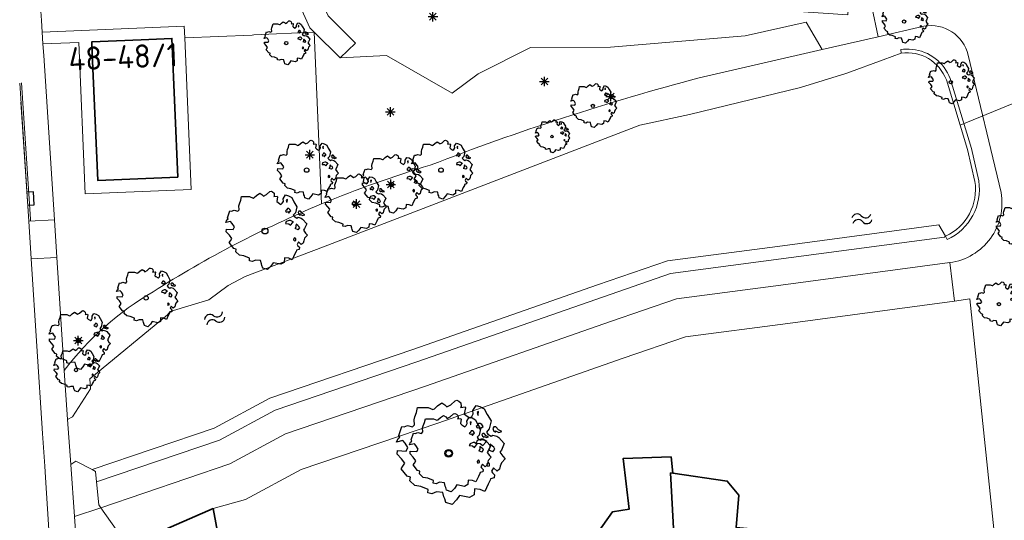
# Model space of a CAD drawing. Header units: metres. Extents: x 152391 to 157968, y 462336 to 467280.
# Tile 494 of 656: x 156334 to 156410, y 462766 to 462805. Entities that reach past the tile are written whole.
import ezdxf
from ezdxf.enums import TextEntityAlignment as Align

# ---------------------------------------------------------------- set-up
doc = ezdxf.new("R2010")
doc.units = ezdxf.units.M
doc.header["$LTSCALE"] = 0.75
doc.layers.get('0').update_dxf_attribs({"lineweight": 25})
for name, color, linetype, lineweight in [('B-GV-GR-BOOM-S', 252, 'Continuous', 25), ('B-RO-GR-BEPLANTING_CULTUUR_BOSPLANTSOEN-GV', 251, 'Continuous', 18), ('B-RO-IE-TERREINAFSCHEIDING_KUNSTMATIG_MUUR-GV', 251, 'Continuous', 18), ('B-RO-KW-KUNSTWERK_DUIKER-G', 251, 'Continuous', 18), ('B-RO-OG-BEBOUWING-GV', 6, 'Continuous', 35), ('B-RO-OG-BEBOUWING-T18', 1, 'Continuous', 18), ('B-RO-OG-TERREIN_CULTUURSCHEIDING-GV', 251, 'Continuous', 18), ('B-RO-OG-WATER_SLOOT-GV', 251, 'Continuous', 18), ('B-RO-VH-VERHARDING_ASFALT-GV', 251, 'Continuous', 18), ('B-RO-VH-VERHARDING_BETONSTRAATSTEEN-GV', 251, 'Continuous', 18), ('B-RO-VH-VERHARDING_TEGEL-GV', 251, 'Continuous', 18)]:
    doc.layers.add(name, color=color, linetype=linetype, lineweight=lineweight)
for name, color, linetype in [('S05_WATERSYMBOOL', 251, 'Continuous'), ('S08_TROTTOIRKOLK', 251, 'Continuous'), ('TOPO_BOOM', 251, 'Continuous')]:
    doc.layers.add(name, color=color, linetype=linetype)
doc.styles.add('NLCS-ISO-M200-T18', font='NLCS-ISO.ttf', dxfattribs={"height": 360})

# ---------------------------------------------------------------- blocks, each defined once
blk = doc.blocks.new('Q26')
at = {"color": 0, "linetype": 'ByBlock'}
for p, q in [((-0.37, 0), (0.37, 0)), ((0.262, -0.262), (-0.261, 0.261)), ((0, -0.37), (0, 0.37))]:
    blk.add_line(p, q, dxfattribs=at)
blk.add_lwpolyline([(-0.261, -0.261), (0, 0), (0.261, 0.261)], dxfattribs=at)
blk = doc.blocks.new('S08')
at = {"color": 0, "linetype": 'ByBlock'}
blk.add_lwpolyline([(-0.5, 0), (-0.5, -0.5), (0.5, -0.5), (0.5, 0)], dxfattribs=at)
blk = doc.blocks.new('S05')
at = {"color": 0, "linetype": 'ByBlock'}
for centre, start, end in [((0.75, 0.05), 28.0725, 151.9275), ((0.75, -0.85), 28.0725, 151.9275), ((2.25, 0.85), 208.0725, 331.9275), ((2.25, -0.05), 208.0725, 331.9275)]:
    blk.add_arc(centre, 0.85, start, end, dxfattribs=at)
blk = doc.blocks.new('SGR-BOOM_21_30')
at = {"linetype": 'Continuous'}
for p, q in [((-0.47, 1.45), (-0.365, 1.548)), ((-0.365, 1.548), (-0.226, 1.647)), ((-0.226, 1.647), (-0.133, 1.581)), ((-0.133, 1.581), (-0.063, 1.515)), ((-0.063, 1.515), (0.065, 1.581)), ((0.065, 1.581), (0.205, 1.712)), ((0.205, 1.712), (0.263, 1.729)), ((0.263, 1.729), (0.333, 1.696)), ((0.333, 1.696), (0.391, 1.647)), ((0.402, 1.532), (0.379, 1.499)), ((0.391, 1.647), (0.402, 1.532)), ((0.786, 1.4), (0.891, 1.565)), ((0.891, 1.565), (1.019, 1.532)), ((1.019, 1.532), (1.158, 1.45)), ((-1.633, 0.579), (-1.528, 0.875)), ((-1.528, 0.875), (-1.458, 0.858)), ((-1.458, 0.858), (-1.342, 0.908)), ((-1.342, 0.908), (-1.179, 0.858)), ((-1.179, 0.858), (-1.121, 0.924)), ((-1.133, 1.088), (-1.109, 1.187)), ((-1.121, 0.924), (-1.133, 1.088)), ((-1.109, 1.187), (-1.051, 1.335)), ((-1.051, 1.335), (-1.016, 1.499)), ((-1.016, 1.499), (-0.668, 1.499)), ((-0.668, 1.499), (-0.516, 1.433)), ((-0.516, 1.433), (-0.47, 1.45)), ((0.379, 1.499), (0.53, 1.515)), ((0.542, 1.483), (0.507, 1.285)), ((0.507, 1.285), (0.565, 1.236)), ((0.53, 1.515), (0.542, 1.483)), ((0.565, 1.236), (0.693, 1.154)), ((0.693, 1.154), (0.751, 1.203)), ((0.751, 1.203), (0.798, 1.285)), ((0.798, 1.285), (0.786, 1.4)), ((0.937, 0.908), (0.891, 0.875)), ((0.891, 0.875), (0.926, 0.825)), ((0.972, 1.368), (0.926, 1.335)), ((0.926, 1.335), (0.949, 1.253)), ((0.926, 0.825), (0.984, 0.842)), ((0.972, 0.973), (0.937, 0.908)), ((0.949, 1.253), (0.961, 1.236)), ((0.961, 1.269), (0.972, 1.368)), ((1.03, 0.973), (0.972, 0.973)), ((0.984, 0.842), (1.03, 0.776)), ((1.077, 0.94), (1.03, 0.973)), ((1.03, 0.776), (1.077, 0.842)), ((1.124, 0.875), (1.077, 0.94)), ((1.077, 0.842), (1.124, 0.875)), ((1.158, 1.45), (1.251, 1.269)), ((1.321, 0.793), (1.228, 0.694)), ((1.251, 1.269), (1.379, 1.055)), ((1.379, 1.055), (1.321, 0.793)), ((1.472, 0.858), (1.438, 0.809)), ((1.438, 0.809), (1.461, 0.743)), ((1.542, 0.858), (1.472, 0.858)), ((1.624, 0.76), (1.542, 0.858)), ((-1.703, 0.365), (-1.656, 0.48)), ((-1.493, 0.415), (-1.703, 0.365)), ((-1.679, -0.029), (-1.668, 0.086)), ((-1.668, 0.086), (-1.389, 0.07)), ((-1.656, 0.48), (-1.598, 0.53)), ((-1.598, 0.53), (-1.633, 0.579)), ((-1.423, 0.333), (-1.493, 0.415)), ((-1.33, 0.185), (-1.423, 0.333)), ((-1.389, 0.07), (-1.33, 0.185)), ((0.926, 0.415), (0.891, 0.333)), ((0.891, 0.333), (1.03, 0.316)), ((1.054, 0.464), (0.926, 0.415)), ((1.03, 0.316), (1.112, 0.251)), ((1.112, 0.464), (1.054, 0.464)), ((1.217, 0.398), (1.112, 0.464)), ((1.112, 0.251), (1.205, 0.365)), ((1.205, 0.365), (1.24, 0.415)), ((1.228, 0.694), (1.275, 0.628)), ((1.275, 0.628), (1.379, 0.563)), ((1.344, 0.185), (1.31, 0.103)), ((1.434, 0.049), (1.31, 0.103)), ((1.356, 0.3), (1.344, 0.234)), ((1.344, 0.234), (1.344, 0.185)), ((1.426, 0.234), (1.356, 0.3)), ((1.379, 0.563), (1.438, 0.595)), ((1.472, 0.201), (1.426, 0.234)), ((1.434, 0.049), (1.507, 0.136)), ((1.438, 0.595), (1.565, 0.563)), ((1.461, 0.743), (1.531, 0.694)), ((1.507, 0.136), (1.472, 0.201)), ((1.531, 0.727), (1.635, 0.678)), ((1.531, 0.694), (1.542, 0.727)), ((1.565, 0.563), (1.635, 0.513)), ((1.728, 0.71), (1.624, 0.76)), ((1.635, 0.678), (1.728, 0.71)), ((1.635, 0.513), (1.81, 0.316)), ((1.717, 0.103), (1.67, 0.037)), ((1.67, 0.037), (1.763, -0.094)), ((1.81, 0.316), (1.717, 0.103)), ((-1.54, -0.177), (-1.679, -0.029)), ((-1.551, -0.505), (-1.493, -0.423)), ((-1.354, -0.752), (-1.551, -0.505)), ((-1.435, -0.324), (-1.54, -0.177)), ((-1.493, -0.423), (-1.435, -0.324)), ((-1.249, -0.784), (-1.354, -0.752)), ((1.286, -0.292), (1.24, -0.357)), ((1.24, -0.357), (1.251, -0.423)), ((1.263, -0.423), (1.333, -0.407)), ((1.333, -0.341), (1.286, -0.292)), ((1.333, -0.407), (1.333, -0.341)), ((1.461, -0.472), (1.391, -0.587)), ((1.391, -0.587), (1.426, -0.637)), ((1.426, -0.637), (1.496, -0.702)), ((1.577, -0.587), (1.461, -0.472)), ((1.496, -0.702), (1.484, -0.801)), ((1.658, -0.522), (1.577, -0.587)), ((1.682, -0.423), (1.658, -0.522)), ((1.717, -0.308), (1.682, -0.423)), ((1.845, -0.177), (1.717, -0.308)), ((1.763, -0.094), (1.845, -0.177)), ((-1.272, -0.899), (-1.249, -0.784)), ((-1.109, -1.047), (-1.272, -0.899)), ((-0.912, -1.08), (-1.109, -1.047)), ((-0.668, -1.179), (-0.912, -1.08)), ((-0.679, -1.294), (-0.668, -1.179)), ((-0.551, -1.326), (-0.679, -1.294)), ((-0.4, -1.261), (-0.551, -1.326)), ((-0.191, -1.277), (-0.4, -1.261)), ((-0.156, -1.425), (-0.191, -1.277)), ((-0.133, -1.491), (-0.156, -1.425)), ((-0.098, -1.606), (-0.133, -1.491)), ((0.356, -1.376), (0.251, -1.524)), ((0.682, -1.441), (0.356, -1.376)), ((0.833, -1.359), (0.682, -1.441)), ((0.844, -1.162), (0.833, -1.359)), ((1.03, -1.179), (0.844, -1.162)), ((1.182, -1.244), (1.03, -1.179)), ((1.286, -1.014), (1.182, -1.244)), ((1.356, -0.883), (1.286, -1.014)), ((1.368, -0.834), (1.356, -0.883)), ((1.484, -0.801), (1.368, -0.834)), ((0.112, -1.671), (-0.098, -1.606)), ((0.251, -1.524), (0.112, -1.671))]:
    blk.add_line(p, q, dxfattribs=at)
blk.add_circle((0, 0), 0.126, dxfattribs=at)
blk = doc.blocks.new('SGR-BOOM_31_50')
at = {"linetype": 'Continuous'}
for p, q in [((0.087, 2.108), (0.273, 2.283)), ((0.273, 2.283), (0.351, 2.305)), ((0.351, 2.305), (0.444, 2.261)), ((-1.51, 1.451), (-1.479, 1.582)), ((-1.479, 1.582), (-1.402, 1.78)), ((-1.402, 1.78), (-1.355, 1.999)), ((-1.355, 1.999), (-0.89, 1.999)), ((-0.89, 1.999), (-0.688, 1.911)), ((-0.688, 1.911), (-0.626, 1.933)), ((-0.626, 1.933), (-0.487, 2.064)), ((-0.487, 2.064), (-0.301, 2.196)), ((-0.301, 2.196), (-0.177, 2.108)), ((-0.177, 2.108), (-0.084, 2.02)), ((-0.084, 2.02), (0.087, 2.108)), ((0.444, 2.261), (0.521, 2.196)), ((0.537, 2.042), (0.506, 1.999)), ((0.506, 1.999), (0.707, 2.02)), ((0.521, 2.196), (0.537, 2.042)), ((0.723, 1.977), (0.676, 1.714)), ((0.676, 1.714), (0.754, 1.648)), ((0.707, 2.02), (0.723, 1.977)), ((0.754, 1.648), (0.924, 1.539)), ((0.924, 1.539), (1.002, 1.604)), ((1.002, 1.604), (1.064, 1.714)), ((1.048, 1.867), (1.188, 2.086)), ((1.064, 1.714), (1.048, 1.867)), ((1.188, 2.086), (1.358, 2.042)), ((1.296, 1.823), (1.234, 1.78)), ((1.234, 1.78), (1.265, 1.67)), ((1.265, 1.67), (1.281, 1.648)), ((1.281, 1.692), (1.296, 1.823)), ((1.358, 2.042), (1.545, 1.933)), ((1.545, 1.933), (1.669, 1.692)), ((1.669, 1.692), (1.839, 1.407)), ((-2.177, 0.772), (-2.038, 1.166)), ((-2.131, 0.706), (-2.177, 0.772)), ((-2.038, 1.166), (-1.944, 1.144)), ((-1.944, 1.144), (-1.789, 1.21)), ((-1.789, 1.21), (-1.572, 1.144)), ((-1.572, 1.144), (-1.495, 1.232)), ((-1.495, 1.232), (-1.51, 1.451)), ((1.25, 1.21), (1.188, 1.166)), ((1.188, 1.166), (1.234, 1.101)), ((1.234, 1.101), (1.312, 1.122)), ((1.296, 1.298), (1.25, 1.21)), ((1.374, 1.298), (1.296, 1.298)), ((1.312, 1.122), (1.374, 1.035)), ((1.436, 1.254), (1.374, 1.298)), ((1.374, 1.035), (1.436, 1.122)), ((1.498, 1.166), (1.436, 1.254)), ((1.436, 1.122), (1.498, 1.166)), ((1.762, 1.057), (1.638, 0.925)), ((1.638, 0.925), (1.7, 0.838)), ((1.7, 0.838), (1.839, 0.75)), ((1.839, 1.407), (1.762, 1.057)), ((1.839, 0.75), (1.917, 0.794)), ((1.963, 1.144), (1.917, 1.079)), ((1.917, 1.079), (1.948, 0.991)), ((1.917, 0.794), (2.087, 0.75)), ((1.948, 0.991), (2.041, 0.925)), ((2.056, 1.144), (1.963, 1.144)), ((2.041, 0.969), (2.18, 0.903)), ((2.041, 0.925), (2.056, 0.969)), ((2.165, 1.013), (2.056, 1.144)), ((2.304, 0.947), (2.165, 1.013)), ((2.18, 0.903), (2.304, 0.947)), ((-2.27, 0.487), (-2.208, 0.641)), ((-1.991, 0.553), (-2.27, 0.487)), ((-2.239, -0.038), (-2.224, 0.115)), ((-2.224, 0.115), (-1.851, 0.093)), ((-2.208, 0.641), (-2.131, 0.706)), ((-1.898, 0.444), (-1.991, 0.553)), ((-1.774, 0.246), (-1.898, 0.444)), ((-1.851, 0.093), (-1.774, 0.246)), ((1.234, 0.553), (1.188, 0.444)), ((1.188, 0.444), (1.374, 0.422)), ((1.405, 0.619), (1.234, 0.553)), ((1.374, 0.422), (1.483, 0.334)), ((1.483, 0.619), (1.405, 0.619)), ((1.622, 0.531), (1.483, 0.619)), ((1.483, 0.334), (1.607, 0.487)), ((1.607, 0.487), (1.653, 0.553)), ((1.793, 0.246), (1.746, 0.137)), ((1.911, 0.065), (1.746, 0.137)), ((1.808, 0.4), (1.793, 0.312)), ((1.793, 0.312), (1.793, 0.246)), ((1.901, 0.312), (1.808, 0.4)), ((1.963, 0.268), (1.901, 0.312)), ((1.911, 0.065), (2.01, 0.181)), ((2.01, 0.181), (1.963, 0.268)), ((2.087, 0.75), (2.18, 0.684)), ((2.18, 0.684), (2.413, 0.422)), ((2.289, 0.137), (2.227, 0.049)), ((2.227, 0.049), (2.351, -0.126)), ((2.413, 0.422), (2.289, 0.137)), ((-2.053, -0.235), (-2.239, -0.038)), ((-2.069, -0.673), (-1.991, -0.564)), ((-1.805, -1.002), (-2.069, -0.673)), ((-1.913, -0.433), (-2.053, -0.235)), ((-1.991, -0.564), (-1.913, -0.433)), ((1.715, -0.389), (1.653, -0.476)), ((1.653, -0.476), (1.669, -0.564)), ((1.684, -0.564), (1.777, -0.542)), ((1.777, -0.454), (1.715, -0.389)), ((1.777, -0.542), (1.777, -0.454)), ((1.948, -0.63), (1.855, -0.783)), ((2.103, -0.783), (1.948, -0.63)), ((2.211, -0.695), (2.103, -0.783)), ((2.242, -0.564), (2.211, -0.695)), ((2.289, -0.411), (2.242, -0.564)), ((2.459, -0.235), (2.289, -0.411)), ((2.351, -0.126), (2.459, -0.235)), ((-1.665, -1.046), (-1.805, -1.002)), ((-1.696, -1.199), (-1.665, -1.046)), ((-1.479, -1.396), (-1.696, -1.199)), ((-1.216, -1.44), (-1.479, -1.396)), ((-0.89, -1.571), (-1.216, -1.44)), ((1.715, -1.352), (1.576, -1.659)), ((1.808, -1.177), (1.715, -1.352)), ((1.824, -1.112), (1.808, -1.177)), ((1.979, -1.068), (1.824, -1.112)), ((1.855, -0.783), (1.901, -0.849)), ((1.901, -0.849), (1.994, -0.936)), ((1.994, -0.936), (1.979, -1.068)), ((-0.906, -1.725), (-0.89, -1.571)), ((-0.735, -1.769), (-0.906, -1.725)), ((-0.533, -1.681), (-0.735, -1.769)), ((-0.254, -1.703), (-0.533, -1.681)), ((-0.208, -1.9), (-0.254, -1.703)), ((-0.177, -1.988), (-0.208, -1.9)), ((-0.13, -2.141), (-0.177, -1.988)), ((0.149, -2.229), (-0.13, -2.141)), ((0.335, -2.031), (0.149, -2.229)), ((0.475, -1.834), (0.335, -2.031)), ((0.909, -1.922), (0.475, -1.834)), ((1.11, -1.812), (0.909, -1.922)), ((1.126, -1.55), (1.11, -1.812)), ((1.374, -1.571), (1.126, -1.55)), ((1.576, -1.659), (1.374, -1.571))]:
    blk.add_line(p, q, dxfattribs=at)
blk.add_circle((0, 0), 0.169, dxfattribs=at)
blk = doc.blocks.new('SGR-BOOM_50_100')
at = {"linetype": 'Continuous'}
for p, q in [((0.116, 2.811), (0.364, 3.044)), ((0.364, 3.044), (0.467, 3.074)), ((0.467, 3.074), (0.591, 3.015)), ((-1.972, 2.11), (-1.869, 2.373)), ((-1.869, 2.373), (-1.807, 2.665)), ((-1.807, 2.665), (-1.187, 2.665)), ((-1.187, 2.665), (-0.918, 2.548)), ((-0.918, 2.548), (-0.835, 2.577)), ((-0.835, 2.577), (-0.649, 2.752)), ((-0.649, 2.752), (-0.401, 2.928)), ((-0.401, 2.928), (-0.236, 2.811)), ((-0.236, 2.811), (-0.112, 2.694)), ((-0.112, 2.694), (0.116, 2.811)), ((0.591, 3.015), (0.695, 2.928)), ((0.715, 2.723), (0.674, 2.665)), ((0.674, 2.665), (0.943, 2.694)), ((0.695, 2.928), (0.715, 2.723)), ((0.964, 2.636), (0.902, 2.285)), ((0.902, 2.285), (1.005, 2.198)), ((0.943, 2.694), (0.964, 2.636)), ((1.336, 2.139), (1.418, 2.285)), ((1.398, 2.49), (1.584, 2.782)), ((1.418, 2.285), (1.398, 2.49)), ((1.584, 2.782), (1.811, 2.723)), ((1.729, 2.431), (1.646, 2.373)), ((1.646, 2.373), (1.687, 2.227)), ((1.708, 2.256), (1.729, 2.431)), ((1.811, 2.723), (2.059, 2.577)), ((2.059, 2.577), (2.225, 2.256)), ((-2.903, 1.029), (-2.717, 1.555)), ((-2.717, 1.555), (-2.593, 1.526)), ((-2.593, 1.526), (-2.386, 1.613)), ((-2.386, 1.613), (-2.096, 1.526)), ((-2.096, 1.526), (-1.993, 1.643)), ((-2.014, 1.935), (-1.972, 2.11)), ((-1.993, 1.643), (-2.014, 1.935)), ((1.005, 2.198), (1.232, 2.052)), ((1.232, 2.052), (1.336, 2.139)), ((1.667, 1.613), (1.584, 1.555)), ((1.584, 1.555), (1.646, 1.467)), ((1.729, 1.73), (1.667, 1.613)), ((1.687, 2.227), (1.708, 2.198)), ((1.832, 1.73), (1.729, 1.73)), ((1.915, 1.672), (1.832, 1.73)), ((1.997, 1.555), (1.915, 1.672)), ((1.915, 1.497), (1.997, 1.555)), ((2.225, 2.256), (2.452, 1.876)), ((2.452, 1.876), (2.349, 1.409)), ((2.618, 1.526), (2.556, 1.438)), ((2.742, 1.526), (2.618, 1.526)), ((2.886, 1.351), (2.742, 1.526)), ((-3.027, 0.65), (-2.944, 0.854)), ((-2.944, 0.854), (-2.841, 0.942)), ((-2.841, 0.942), (-2.903, 1.029)), ((1.646, 1.467), (1.749, 1.497)), ((1.873, 0.825), (1.646, 0.737)), ((1.749, 1.497), (1.832, 1.38)), ((1.832, 1.38), (1.915, 1.497)), ((1.977, 0.825), (1.873, 0.825)), ((2.163, 0.708), (1.977, 0.825)), ((2.349, 1.409), (2.183, 1.234)), ((2.183, 1.234), (2.266, 1.117)), ((2.266, 1.117), (2.452, 1)), ((2.452, 1), (2.556, 1.059)), ((2.556, 1.438), (2.597, 1.321)), ((2.556, 1.059), (2.783, 1)), ((2.597, 1.321), (2.721, 1.234)), ((2.721, 1.292), (2.907, 1.205)), ((2.721, 1.234), (2.742, 1.292)), ((2.783, 1), (2.907, 0.913)), ((3.072, 1.263), (2.886, 1.351)), ((2.907, 1.205), (3.072, 1.263)), ((2.907, 0.913), (3.217, 0.562)), ((-2.655, 0.737), (-3.027, 0.65)), ((-2.985, -0.051), (-2.965, 0.153)), ((-2.965, 0.153), (-2.469, 0.124)), ((-2.531, 0.591), (-2.655, 0.737)), ((-2.365, 0.329), (-2.531, 0.591)), ((-2.469, 0.124), (-2.365, 0.329)), ((1.646, 0.737), (1.584, 0.591)), ((1.584, 0.591), (1.832, 0.562)), ((1.832, 0.562), (1.977, 0.445)), ((1.977, 0.445), (2.142, 0.65)), ((2.142, 0.65), (2.204, 0.737)), ((2.39, 0.329), (2.328, 0.183)), ((2.549, 0.087), (2.328, 0.183)), ((2.411, 0.533), (2.39, 0.416)), ((2.39, 0.416), (2.39, 0.329)), ((2.535, 0.416), (2.411, 0.533)), ((2.618, 0.358), (2.535, 0.416)), ((2.549, 0.087), (2.68, 0.241)), ((2.68, 0.241), (2.618, 0.358)), ((3.052, 0.183), (2.969, 0.066)), ((2.969, 0.066), (3.135, -0.168)), ((3.217, 0.562), (3.052, 0.183)), ((-2.737, -0.314), (-2.985, -0.051)), ((-2.758, -0.898), (-2.655, -0.752)), ((-2.551, -0.577), (-2.737, -0.314)), ((-2.655, -0.752), (-2.551, -0.577)), ((2.287, -0.518), (2.204, -0.635)), ((2.204, -0.635), (2.225, -0.752)), ((2.245, -0.752), (2.37, -0.723)), ((2.37, -0.606), (2.287, -0.518)), ((2.37, -0.723), (2.37, -0.606)), ((2.99, -0.752), (2.948, -0.927)), ((3.052, -0.548), (2.99, -0.752)), ((3.279, -0.314), (3.052, -0.548)), ((3.135, -0.168), (3.279, -0.314)), ((-2.407, -1.336), (-2.758, -0.898)), ((-2.22, -1.394), (-2.407, -1.336)), ((-2.262, -1.599), (-2.22, -1.394)), ((2.432, -1.482), (2.411, -1.57)), ((2.638, -1.424), (2.432, -1.482)), ((2.597, -0.84), (2.473, -1.044)), ((2.473, -1.044), (2.535, -1.132)), ((2.535, -1.132), (2.659, -1.248)), ((2.804, -1.044), (2.597, -0.84)), ((2.659, -1.248), (2.638, -1.424)), ((2.948, -0.927), (2.804, -1.044)), ((-1.972, -1.862), (-2.262, -1.599)), ((-1.621, -1.92), (-1.972, -1.862)), ((-1.187, -2.095), (-1.621, -1.92)), ((-1.207, -2.3), (-1.187, -2.095)), ((-0.711, -2.241), (-0.98, -2.358)), ((-0.339, -2.271), (-0.711, -2.241)), ((-0.277, -2.533), (-0.339, -2.271)), ((1.501, -2.066), (1.48, -2.417)), ((1.832, -2.095), (1.501, -2.066)), ((2.101, -2.212), (1.832, -2.095)), ((2.287, -1.803), (2.101, -2.212)), ((2.411, -1.57), (2.287, -1.803)), ((-0.98, -2.358), (-1.207, -2.3)), ((-0.236, -2.65), (-0.277, -2.533)), ((-0.174, -2.855), (-0.236, -2.65)), ((0.199, -2.971), (-0.174, -2.855)), ((0.447, -2.709), (0.199, -2.971)), ((0.633, -2.446), (0.447, -2.709)), ((1.212, -2.563), (0.633, -2.446)), ((1.48, -2.417), (1.212, -2.563))]:
    blk.add_line(p, q, dxfattribs=at)
blk.add_circle((0, 0), 0.225, dxfattribs=at)
blk = doc.blocks.new('SGR-BOOM_DIAMETER_ONBEKEND')
at = {"linetype": 'Continuous'}
for p, q in [((-0.85, 0.816), (-0.832, 0.89)), ((-0.841, 0.693), (-0.85, 0.816)), ((-0.832, 0.89), (-0.788, 1.001)), ((-0.788, 1.001), (-0.762, 1.124)), ((-0.762, 1.124), (-0.501, 1.124)), ((-0.501, 1.124), (-0.387, 1.075)), ((-0.387, 1.075), (-0.352, 1.087)), ((-0.352, 1.087), (-0.274, 1.161)), ((-0.274, 1.161), (-0.169, 1.235)), ((-0.169, 1.235), (-0.099, 1.186)), ((-0.099, 1.186), (-0.047, 1.137)), ((-0.047, 1.137), (0.049, 1.186)), ((0.049, 1.186), (0.154, 1.284)), ((0.154, 1.284), (0.197, 1.297)), ((0.197, 1.297), (0.25, 1.272)), ((0.25, 1.272), (0.293, 1.235)), ((0.302, 1.149), (0.284, 1.124)), ((0.284, 1.124), (0.398, 1.137)), ((0.293, 1.235), (0.302, 1.149)), ((0.407, 1.112), (0.38, 0.964)), ((0.38, 0.964), (0.424, 0.927)), ((0.398, 1.137), (0.407, 1.112)), ((0.424, 0.927), (0.52, 0.865)), ((0.52, 0.865), (0.564, 0.902)), ((0.564, 0.902), (0.598, 0.964)), ((0.59, 1.05), (0.668, 1.173)), ((0.598, 0.964), (0.59, 1.05)), ((0.668, 1.173), (0.764, 1.149)), ((0.729, 1.026), (0.694, 1.001)), ((0.694, 1.001), (0.712, 0.939)), ((0.712, 0.939), (0.721, 0.927)), ((0.721, 0.952), (0.729, 1.026)), ((0.764, 1.149), (0.869, 1.087)), ((0.869, 1.087), (0.939, 0.952)), ((0.939, 0.952), (1.035, 0.792)), ((1.035, 0.792), (0.991, 0.594)), ((-1.277, 0.274), (-1.242, 0.36)), ((-1.12, 0.311), (-1.277, 0.274)), ((-1.259, -0.022), (-1.251, 0.065)), ((-1.251, 0.065), (-1.041, 0.052)), ((-1.242, 0.36), (-1.198, 0.397)), ((-1.225, 0.434), (-1.146, 0.656)), ((-1.198, 0.397), (-1.225, 0.434)), ((-1.146, 0.656), (-1.094, 0.644)), ((-1.068, 0.249), (-1.12, 0.311)), ((-1.094, 0.644), (-1.007, 0.681)), ((-0.998, 0.139), (-1.068, 0.249)), ((-1.041, 0.052), (-0.998, 0.139)), ((-1.007, 0.681), (-0.884, 0.644)), ((-0.884, 0.644), (-0.841, 0.693)), ((0.703, 0.681), (0.668, 0.656)), ((0.668, 0.656), (0.694, 0.619)), ((0.694, 0.311), (0.668, 0.249)), ((0.668, 0.249), (0.773, 0.237)), ((0.694, 0.619), (0.738, 0.631)), ((0.79, 0.348), (0.694, 0.311)), ((0.729, 0.73), (0.703, 0.681)), ((0.773, 0.73), (0.729, 0.73)), ((0.738, 0.631), (0.773, 0.582)), ((0.808, 0.705), (0.773, 0.73)), ((0.773, 0.582), (0.808, 0.631)), ((0.773, 0.237), (0.834, 0.188)), ((0.834, 0.348), (0.79, 0.348)), ((0.843, 0.656), (0.808, 0.705)), ((0.808, 0.631), (0.843, 0.656)), ((0.912, 0.299), (0.834, 0.348)), ((0.834, 0.188), (0.904, 0.274)), ((0.904, 0.274), (0.93, 0.311)), ((0.991, 0.594), (0.921, 0.521)), ((0.921, 0.521), (0.956, 0.471)), ((0.956, 0.471), (1.035, 0.422)), ((1.008, 0.139), (0.982, 0.077)), ((1.075, 0.037), (0.982, 0.077)), ((1.017, 0.225), (1.008, 0.176)), ((1.008, 0.176), (1.008, 0.139)), ((1.069, 0.176), (1.017, 0.225)), ((1.035, 0.422), (1.078, 0.447)), ((1.104, 0.151), (1.069, 0.176)), ((1.075, 0.037), (1.13, 0.102)), ((1.104, 0.644), (1.078, 0.607)), ((1.078, 0.607), (1.096, 0.557)), ((1.078, 0.447), (1.174, 0.422)), ((1.096, 0.557), (1.148, 0.521)), ((1.157, 0.644), (1.104, 0.644)), ((1.13, 0.102), (1.104, 0.151)), ((1.148, 0.545), (1.226, 0.508)), ((1.148, 0.521), (1.157, 0.545)), ((1.218, 0.57), (1.157, 0.644)), ((1.174, 0.422), (1.226, 0.385)), ((1.296, 0.533), (1.218, 0.57)), ((1.226, 0.508), (1.296, 0.533)), ((1.226, 0.385), (1.357, 0.237)), ((1.287, 0.077), (1.253, 0.028)), ((1.253, 0.028), (1.322, -0.071)), ((1.357, 0.237), (1.287, 0.077)), ((-1.155, -0.132), (-1.259, -0.022)), ((-1.164, -0.379), (-1.12, -0.317)), ((-1.015, -0.564), (-1.164, -0.379)), ((-1.076, -0.243), (-1.155, -0.132)), ((-1.12, -0.317), (-1.076, -0.243)), ((-0.937, -0.588), (-1.015, -0.564)), ((-0.954, -0.675), (-0.937, -0.588)), ((-0.832, -0.785), (-0.954, -0.675)), ((0.965, -0.219), (0.93, -0.268)), ((0.93, -0.268), (0.939, -0.317)), ((0.947, -0.317), (1, -0.305)), ((1, -0.256), (0.965, -0.219)), ((1.017, -0.662), (0.965, -0.761)), ((1, -0.305), (1, -0.256)), ((1.026, -0.625), (1.017, -0.662)), ((1.113, -0.601), (1.026, -0.625)), ((1.096, -0.354), (1.043, -0.44)), ((1.043, -0.44), (1.069, -0.477)), ((1.069, -0.477), (1.122, -0.527)), ((1.183, -0.44), (1.096, -0.354)), ((1.122, -0.527), (1.113, -0.601)), ((1.244, -0.391), (1.183, -0.44)), ((1.261, -0.317), (1.244, -0.391)), ((1.287, -0.231), (1.261, -0.317)), ((1.383, -0.132), (1.287, -0.231)), ((1.322, -0.071), (1.383, -0.132)), ((-0.684, -0.81), (-0.832, -0.785)), ((-0.501, -0.884), (-0.684, -0.81)), ((-0.509, -0.97), (-0.501, -0.884)), ((-0.413, -0.995), (-0.509, -0.97)), ((-0.3, -0.946), (-0.413, -0.995)), ((-0.143, -0.958), (-0.3, -0.946)), ((-0.117, -1.069), (-0.143, -0.958)), ((-0.099, -1.118), (-0.117, -1.069)), ((-0.073, -1.204), (-0.099, -1.118)), ((0.084, -1.254), (-0.073, -1.204)), ((0.188, -1.143), (0.084, -1.254)), ((0.267, -1.032), (0.188, -1.143)), ((0.511, -1.081), (0.267, -1.032)), ((0.625, -1.019), (0.511, -1.081)), ((0.633, -0.872), (0.625, -1.019)), ((0.773, -0.884), (0.633, -0.872)), ((0.886, -0.933), (0.773, -0.884)), ((0.965, -0.761), (0.886, -0.933))]:
    blk.add_line(p, q, dxfattribs=at)
blk.add_circle((0, 0), 0.0948, dxfattribs=at)
blk = doc.blocks.new('SGR-BOOM_100')
at = {"linetype": 'Continuous'}
for p, q in [((-0.863, 3.661), (-0.533, 3.894)), ((-0.533, 3.894), (-0.313, 3.738)), ((0.154, 3.738), (0.484, 4.049)), ((0.484, 4.049), (0.622, 4.088)), ((0.622, 4.088), (0.787, 4.01)), ((0.787, 4.01), (0.924, 3.894)), ((0.924, 3.894), (0.952, 3.622)), ((-2.623, 2.806), (-2.486, 3.156)), ((-2.486, 3.156), (-2.403, 3.544)), ((-2.403, 3.544), (-1.578, 3.544)), ((-1.578, 3.544), (-1.221, 3.389)), ((-1.221, 3.389), (-1.111, 3.428)), ((-1.111, 3.428), (-0.863, 3.661)), ((-0.313, 3.738), (-0.148, 3.583)), ((-0.148, 3.583), (0.154, 3.738)), ((0.952, 3.622), (0.897, 3.544)), ((0.897, 3.544), (1.254, 3.583)), ((1.282, 3.505), (1.199, 3.039)), ((1.254, 3.583), (1.282, 3.505)), ((1.859, 3.311), (2.107, 3.7)), ((1.887, 3.039), (1.859, 3.311)), ((2.107, 3.7), (2.409, 3.622)), ((2.299, 3.233), (2.189, 3.156)), ((2.189, 3.156), (2.244, 2.962)), ((2.272, 3), (2.299, 3.233)), ((2.409, 3.622), (2.739, 3.428)), ((2.739, 3.428), (2.959, 3)), ((-2.678, 2.573), (-2.623, 2.806)), ((-2.651, 2.185), (-2.678, 2.573)), ((1.199, 3.039), (1.337, 2.923)), ((1.337, 2.923), (1.639, 2.729)), ((1.639, 2.729), (1.777, 2.845)), ((1.777, 2.845), (1.887, 3.039)), ((2.299, 2.301), (2.217, 2.146)), ((2.244, 2.962), (2.272, 2.923)), ((2.437, 2.301), (2.299, 2.301)), ((2.546, 2.224), (2.437, 2.301)), ((2.959, 3), (3.261, 2.495)), ((3.261, 2.495), (3.124, 1.874)), ((-3.861, 1.369), (-3.613, 2.068)), ((-3.613, 2.068), (-3.448, 2.029)), ((-3.448, 2.029), (-3.173, 2.146)), ((-3.173, 2.146), (-2.788, 2.029)), ((-2.788, 2.029), (-2.651, 2.185)), ((2.217, 2.146), (2.107, 2.068)), ((2.107, 2.068), (2.189, 1.952)), ((2.189, 1.952), (2.327, 1.991)), ((2.327, 1.991), (2.437, 1.835)), ((2.437, 1.835), (2.546, 1.991)), ((2.656, 2.068), (2.546, 2.224)), ((2.546, 1.991), (2.656, 2.068)), ((3.124, 1.874), (2.904, 1.641)), ((2.904, 1.641), (3.014, 1.486)), ((3.481, 2.029), (3.399, 1.913)), ((3.399, 1.913), (3.454, 1.758)), ((3.454, 1.758), (3.619, 1.641)), ((3.646, 2.029), (3.481, 2.029)), ((3.619, 1.719), (3.866, 1.602)), ((3.619, 1.641), (3.646, 1.719)), ((3.839, 1.796), (3.646, 2.029)), ((4.086, 1.68), (3.839, 1.796)), ((3.866, 1.602), (4.086, 1.68)), ((-4.026, 0.864), (-3.916, 1.136)), ((-3.531, 0.981), (-4.026, 0.864)), ((-3.916, 1.136), (-3.778, 1.253)), ((-3.778, 1.253), (-3.861, 1.369)), ((-3.366, 0.787), (-3.531, 0.981)), ((-3.146, 0.437), (-3.366, 0.787)), ((2.189, 0.981), (2.107, 0.787)), ((2.107, 0.787), (2.437, 0.748)), ((2.492, 1.097), (2.189, 0.981)), ((2.629, 1.097), (2.492, 1.097)), ((2.877, 0.942), (2.629, 1.097)), ((2.629, 0.592), (2.849, 0.864)), ((2.849, 0.864), (2.931, 0.981)), ((3.014, 1.486), (3.261, 1.33)), ((3.261, 1.33), (3.399, 1.408)), ((3.399, 1.408), (3.701, 1.33)), ((3.701, 1.33), (3.866, 1.214)), ((3.866, 1.214), (4.279, 0.748)), ((-3.971, -0.068), (-3.943, 0.204)), ((-3.943, 0.204), (-3.283, 0.165)), ((-3.283, 0.165), (-3.146, 0.437)), ((2.437, 0.748), (2.629, 0.592)), ((3.179, 0.437), (3.096, 0.243)), ((3.39, 0.115), (3.096, 0.243)), ((3.206, 0.709), (3.179, 0.553)), ((3.179, 0.553), (3.179, 0.437)), ((3.371, 0.553), (3.206, 0.709)), ((3.481, 0.476), (3.371, 0.553)), ((3.39, 0.115), (3.564, 0.32)), ((3.564, 0.32), (3.481, 0.476)), ((4.059, 0.243), (3.949, 0.087)), ((3.949, 0.087), (4.169, -0.223)), ((4.279, 0.748), (4.059, 0.243)), ((-3.641, -0.418), (-3.971, -0.068)), ((-3.393, -0.767), (-3.641, -0.418)), ((3.041, -0.689), (2.931, -0.845)), ((3.151, -0.806), (3.041, -0.689)), ((4.059, -0.728), (3.976, -1)), ((4.361, -0.418), (4.059, -0.728)), ((4.169, -0.223), (4.361, -0.418)), ((-3.668, -1.194), (-3.531, -1)), ((-3.201, -1.777), (-3.668, -1.194)), ((-3.531, -1), (-3.393, -0.767)), ((2.931, -0.845), (2.959, -1)), ((2.986, -1), (3.151, -0.961)), ((3.151, -0.961), (3.151, -0.806)), ((3.454, -1.117), (3.289, -1.389)), ((3.289, -1.389), (3.371, -1.505)), ((3.371, -1.505), (3.536, -1.66)), ((3.729, -1.389), (3.454, -1.117)), ((3.921, -1.233), (3.729, -1.389)), ((3.976, -1), (3.921, -1.233)), ((-2.953, -1.855), (-3.201, -1.777)), ((-3.008, -2.126), (-2.953, -1.855)), ((-2.623, -2.476), (-3.008, -2.126)), ((3.206, -2.088), (3.041, -2.398)), ((3.234, -1.971), (3.206, -2.088)), ((3.509, -1.893), (3.234, -1.971)), ((3.536, -1.66), (3.509, -1.893)), ((-2.156, -2.554), (-2.623, -2.476)), ((-1.578, -2.787), (-2.156, -2.554)), ((-1.606, -3.059), (-1.578, -2.787)), ((-0.946, -2.981), (-1.303, -3.136)), ((-0.451, -3.02), (-0.946, -2.981)), ((-0.368, -3.369), (-0.451, -3.02)), ((1.997, -2.748), (1.969, -3.214)), ((2.437, -2.787), (1.997, -2.748)), ((2.794, -2.942), (2.437, -2.787)), ((3.041, -2.398), (2.794, -2.942)), ((-1.303, -3.136), (-1.606, -3.059)), ((-0.313, -3.525), (-0.368, -3.369)), ((-0.231, -3.797), (-0.313, -3.525)), ((0.264, -3.952), (-0.231, -3.797)), ((0.594, -3.602), (0.264, -3.952)), ((0.842, -3.253), (0.594, -3.602)), ((1.612, -3.408), (0.842, -3.253)), ((1.969, -3.214), (1.612, -3.408))]:
    blk.add_line(p, q, dxfattribs=at)
blk.add_circle((0, 0), 0.299, dxfattribs=at)

msp = doc.modelspace()

# ---------------------------------------------------------------- linework, layer by layer
at = {"layer": 'B-RO-GR-BEPLANTING_CULTUUR_BOSPLANTSOEN-GV'}
for points in [[(156404.186, 462831.144), (156398.465, 462829.626), (156394.761, 462828.757), (156394.52, 462828.706), (156394.52, 462828.7), (156394.53, 462826.22), (156395.91, 462822.49), (156396.691, 462821.523), (156397.51, 462820.51), (156398.379, 462818.564), (156399.05, 462817.06), (156401.04, 462808.64), (156399.33, 462806.05), (156399.825, 462803.753), (156403.346, 462804.56)], [(156386.001, 462800.582), (156395.487, 462802.758), (156394.25, 462804.87), (156389.54, 462803.83), (156379.17, 462802.93), (156372.98, 462802.91), (156368.94, 462800.89), (156366.93, 462799.4), (156361.88, 462802.31), (156358.294, 462802.119), (156356.298, 462804.09), (156356.86, 462790.838)], [(156356.86, 462790.838), (156356.298, 462804.09), (156351.628, 462803.882), (156351.503, 462803.877), (156346.307, 462803.658), (156346.803, 462791.957), (156338.625, 462791.609), (156338.13, 462803.312), (156335.362, 462803.194), (156335.42, 462802.297), (156336.248, 462789.602), (156336.438, 462786.702), (156337.007, 462777.978)], [(156406.757, 462802.313), (156409.298, 462791.719)], [(156405.355, 462786.309), (156405.711, 462783.33), (156406.885, 462783.508), (156410.448, 462749.464), (156411.092, 462745.884), (156410.882, 462745.847), (156410.937, 462745.386), (156411.354, 462741.548), (156412.62, 462730.445), (156411.991, 462711.406), (156412.654, 462710.039), (156411.934, 462709.692), (156411.901, 462708.684), (156410.751, 462708.432), (156409.75, 462708.23), (156409.952, 462707.23), (156412.118, 462696.979), (156413.306, 462690.931), (156414.075, 462687.19), (156416.959, 462687.772)]]:
    msp.add_lwpolyline(points, dxfattribs=at)
msp.add_lwpolyline([(156358.294, 462802.119), (156359.477, 462803.243), (156357.372, 462805.363), (156356.112, 462808.145), (156354.605, 462807.427), (156355.961, 462804.423), (156356.298, 462804.09)], close=True, dxfattribs=at)
for points in [[(156403.346, 462804.56, -0.401776), (156406.757, 462802.313)], [(156365.246, 462793.83, -0.027226), (156386.001, 462800.582)], [(156356.86, 462790.838, -0.026004), (156365.246, 462793.83)], [(156409.298, 462791.719, -0.424618), (156405.355, 462786.309)], [(156343.859, 462784.066, -0.042873), (156356.86, 462790.838)], [(156337.007, 462777.978, -0.100261), (156343.859, 462784.066)]]:
    msp.add_lwpolyline(points, format="xyb", dxfattribs=at)
at = {"layer": 'B-RO-IE-TERREINAFSCHEIDING_KUNSTMATIG_MUUR-GV'}
for points in [[(156402.438, 462802.774, 0.063138), (156401.551, 462802.762)], [(156401.594, 462802.477, -0.351818), (156405.079, 462800.411)], [(156405.36, 462800.514, 0.288713), (156402.438, 462802.774)], [(156407.281, 462792.581, -0.335104), (156405.018, 462788.353)], [(156405.143, 462788.083, 0.334148), (156407.577, 462792.627)]]:
    msp.add_lwpolyline(points, format="xyb", dxfattribs=at)
for points in [[(156401.551, 462802.762), (156401.594, 462802.477)], [(156405.079, 462800.411), (156406.716, 462795.052), (156407.281, 462792.581)], [(156407.577, 462792.627), (156407.005, 462795.129), (156405.36, 462800.514)], [(156405.018, 462788.353), (156405.143, 462788.083)]]:
    msp.add_lwpolyline(points, dxfattribs=at)
at = {"layer": 'B-RO-KW-KUNSTWERK_DUIKER-G'}
msp.add_lwpolyline([(156406.147, 462796.915), (156441.841, 462811.599)], dxfattribs=at)
at = {"layer": 'B-RO-OG-BEBOUWING-GV'}
for points in [[(156339.166, 462802.455), (156339.582, 462792.651), (156345.762, 462792.914), (156345.308, 462803.616), (156342.942, 462803.516), (156339.128, 462803.354)], [(156384.048, 462763.412), (156384.153, 462763.421), (156383.796, 462770.082), (156383.961, 462770.058), (156383.832, 462771.314), (156380.127, 462771.18), (156380.586, 462767.266), (156379.307, 462767.069), (156378.126, 462765.406), (156378.179, 462765.112), (156372.295, 462764.038), (156372.443, 462763.223), (156372.668, 462761.991), (156374.268, 462753.328), (156381.586, 462754.664), (156380.053, 462763.069), (156381.088, 462763.158)], [(156384.048, 462763.412), (156384.361, 462759.454), (156384.661, 462759.459), (156384.673, 462760.002), (156388.136, 462759.657), (156387.671, 462755), (156395.139, 462754.255), (156396.214, 462765.195), (156388.857, 462765.855), (156389.062, 462768.347), (156388.165, 462769.443), (156383.961, 462770.058), (156383.796, 462770.082), (156384.153, 462763.421)], [(156348.502, 462767.338), (156342.426, 462764.672), (156342.327, 462764.653), (156342.946, 462761.457), (156345.389, 462761.902), (156349.361, 462762.626)]]:
    msp.add_lwpolyline(points, close=True, dxfattribs=at)
at = {"layer": 'B-RO-OG-TERREIN_CULTUURSCHEIDING-GV'}
msp.add_lwpolyline([(156416.916, 462790.472, 0.034127), (156404.221, 462846.708)], format="xyb", dxfattribs=at)
for points in [[(156354.605, 462807.427), (156356.112, 462808.145), (156357.372, 462805.363), (156359.477, 462803.243), (156358.294, 462802.119), (156361.88, 462802.31), (156366.93, 462799.4), (156368.94, 462800.89), (156372.98, 462802.91), (156379.17, 462802.93), (156389.54, 462803.83), (156394.25, 462804.87), (156395.487, 462802.758), (156399.825, 462803.753), (156399.33, 462806.05), (156401.04, 462808.64), (156399.05, 462817.06), (156398.379, 462818.564), (156397.478, 462805.432), (156365.072, 462807.656), (156366.143, 462823.266)], [(156340.521, 462811.648), (156337.812, 462811.244), (156335.084, 462810.989), (156335.174, 462806.076), (156335.245, 462804.992), (156335.304, 462804.093), (156346.269, 462804.558), (156346.307, 462803.658), (156351.503, 462803.877), (156351.628, 462803.882), (156356.298, 462804.09), (156355.961, 462804.423), (156354.605, 462807.427), (156354.53, 462807.48), (156355.02, 462808.56), (156354.51, 462811.78), (156352.374, 462815.17)]]:
    msp.add_lwpolyline(points, dxfattribs=at)
for points in [[(156405.355, 462786.309), (156392.303, 462784.567), (156384.248, 462783.511), (156379.165, 462781.769), (156364.87, 462776.768), (156354.077, 462773.094), (156349.787, 462770.77), (156339.822, 462767.387), (156341.877, 462764.475), (156342.327, 462764.653), (156342.426, 462764.672), (156348.502, 462767.338), (156350.992, 462768.012), (156355.282, 462770.335), (156365.83, 462773.926), (156380.126, 462778.927), (156384.937, 462780.576), (156392.842, 462781.612), (156405.711, 462783.33)], [(156337.795, 462766.701), (156339.822, 462767.387), (156339.671, 462767.601), (156339.499, 462769.39), (156339.422, 462770.187), (156339.154, 462770.329), (156337.904, 462770.992), (156337.522, 462770.736)], [(156337.795, 462766.701), (156338.049, 462762.955), (156341.877, 462764.475), (156339.822, 462767.387)]]:
    msp.add_lwpolyline(points, close=True, dxfattribs=at)
at = {"layer": 'B-RO-OG-WATER_SLOOT-GV'}
for points in [[(156403.346, 462804.56), (156399.825, 462803.753), (156395.487, 462802.758), (156386.001, 462800.582)], [(156337.007, 462777.978), (156337.254, 462774.19), (156337.651, 462774.413), (156339.023, 462776.576), (156338.968, 462777.334), (156344.966, 462782.287), (156345.175, 462782.525), (156348.152, 462783.448), (156349.641, 462784.549), (156350.951, 462785.234), (156357, 462787.523), (156381.41, 462796.931), (156385.25, 462797.734), (156393.825, 462799.817), (156397.315, 462800.922), (156397.398, 462800.948), (156400.208, 462801.973), (156401.594, 462802.477), (156401.551, 462802.762)], [(156401.594, 462802.477), (156400.208, 462801.973), (156397.398, 462800.948), (156397.315, 462800.922), (156393.825, 462799.817), (156385.25, 462797.734), (156381.41, 462796.931), (156357, 462787.523), (156350.951, 462785.234), (156349.641, 462784.549), (156348.152, 462783.448), (156345.175, 462782.525), (156344.966, 462782.287), (156338.968, 462777.334), (156339.023, 462776.576), (156337.651, 462774.413), (156337.254, 462774.19), (156337.522, 462770.736), (156337.904, 462770.992), (156339.154, 462770.329), (156348.584, 462773.53), (156352.873, 462775.853), (156363.898, 462779.606), (156378.152, 462784.593), (156383.563, 462786.447), (156392.054, 462787.56), (156404.487, 462789.219), (156405.018, 462788.353)], [(156409.298, 462791.719), (156406.757, 462802.313)], [(156407.281, 462792.581), (156406.716, 462795.052), (156405.079, 462800.411)], [(156405.36, 462800.514), (156407.005, 462795.129), (156407.577, 462792.627)], [(156405.143, 462788.083), (156405.018, 462788.353), (156404.924, 462788.269), (156383.79, 462785.468), (156364.199, 462778.652), (156353.272, 462774.932), (156348.984, 462772.61), (156339.499, 462769.39), (156339.671, 462767.601), (156339.822, 462767.387), (156349.787, 462770.77), (156354.077, 462773.094), (156364.87, 462776.768), (156379.165, 462781.769), (156384.248, 462783.511), (156392.303, 462784.567), (156405.355, 462786.309)]]:
    msp.add_lwpolyline(points, dxfattribs=at)
for points in [[(156406.757, 462802.313, 0.401776), (156403.346, 462804.56)], [(156401.551, 462802.762, -0.063138), (156402.438, 462802.774)], [(156405.079, 462800.411, 0.351818), (156401.594, 462802.477)], [(156402.438, 462802.774, -0.288713), (156405.36, 462800.514)], [(156386.001, 462800.582, 0.027226), (156365.246, 462793.83)], [(156365.246, 462793.83, 0.026004), (156356.86, 462790.838)], [(156405.018, 462788.353, 0.335104), (156407.281, 462792.581)], [(156407.577, 462792.627, -0.334148), (156405.143, 462788.083)], [(156405.355, 462786.309, 0.424618), (156409.298, 462791.719)], [(156356.86, 462790.838, 0.042873), (156343.859, 462784.066)], [(156343.859, 462784.066, 0.100261), (156337.007, 462777.978)]]:
    msp.add_lwpolyline(points, format="xyb", dxfattribs=at)
msp.add_lwpolyline([(156339.499, 462769.39), (156348.984, 462772.61), (156353.272, 462774.932), (156364.199, 462778.652), (156383.79, 462785.468), (156404.924, 462788.269), (156405.018, 462788.353), (156404.487, 462789.219), (156392.054, 462787.56), (156383.563, 462786.447), (156378.152, 462784.593), (156363.898, 462779.606), (156352.873, 462775.853), (156348.584, 462773.53), (156339.154, 462770.329), (156339.422, 462770.187)], close=True, dxfattribs=at)
at = {"layer": 'B-RO-VH-VERHARDING_ASFALT-GV'}
msp.add_lwpolyline([(156404.221, 462846.708, -0.034127), (156416.916, 462790.472)], format="xyb", dxfattribs=at)
for points in [[(156333.713, 462800.177), (156334.4, 462789.656), (156334.408, 462789.506)], [(156337.678, 462740.272), (156335.973, 462763.263), (156335.552, 462769.714), (156335.497, 462770.605), (156335.33, 462773.111), (156334.449, 462786.602), (156334.26, 462789.498), (156333.66, 462798.685)]]:
    msp.add_lwpolyline(points, dxfattribs=at)
at = {"layer": 'B-RO-VH-VERHARDING_BETONSTRAATSTEEN-GV'}
msp.add_lwpolyline([(156334.26, 462789.498), (156334.449, 462786.602), (156336.438, 462786.702), (156336.248, 462789.602)], close=True, dxfattribs=at)
at = {"layer": 'B-RO-VH-VERHARDING_TEGEL-GV'}
for points in [[(156346.269, 462804.558), (156335.304, 462804.093), (156335.362, 462803.194), (156338.13, 462803.312), (156338.625, 462791.609), (156346.803, 462791.957), (156346.307, 462803.658)], [(156339.166, 462802.455), (156339.128, 462803.354), (156342.942, 462803.516), (156345.308, 462803.616), (156345.762, 462792.914), (156339.582, 462792.651)]]:
    msp.add_lwpolyline(points, close=True, dxfattribs=at)
for points in [[(156333.563, 462800.167), (156334.26, 462789.498), (156336.248, 462789.602)], [(156337.254, 462774.19), (156337.007, 462777.978), (156336.438, 462786.702), (156334.449, 462786.602), (156335.33, 462773.111), (156335.497, 462770.605), (156335.552, 462769.714), (156335.973, 462763.263), (156337.678, 462740.272)], [(156339.589, 462740.223), (156338.049, 462762.955), (156337.795, 462766.701), (156337.522, 462770.736), (156337.254, 462774.19)]]:
    msp.add_lwpolyline(points, dxfattribs=at)

# ---------------------------------------------------------------- block references
at = {"layer": 'B-GV-GR-BOOM-S', "transparency": 33554559}
for name, p in [('SGR-BOOM_21_30', (156401.815, 462804.917)), ('SGR-BOOM_21_30', (156354.132, 462803.253)), ('SGR-BOOM_21_30', (156405.414, 462800.241)), ('SGR-BOOM_21_30', (156377.794, 462798.408)), ('SGR-BOOM_DIAMETER_ONBEKEND', (156374.639, 462796.042)), ('SGR-BOOM_31_50', (156355.709, 462793.45)), ('SGR-BOOM_31_50', (156366.076, 462793.45)), ('SGR-BOOM_31_50', (156362.252, 462792.35)), ('SGR-BOOM_31_50', (156359.406, 462790.859)), ('SGR-BOOM_50_100', (156352.494, 462788.749)), ('SGR-BOOM_21_30', (156410.622, 462789.064)), ('SGR-BOOM_31_50', (156343.315, 462783.587)), ('SGR-BOOM_21_30', (156409.132, 462783.102)), ('SGR-BOOM_31_50', (156338.1, 462780.3)), ('SGR-BOOM_21_30', (156337.907, 462778.014)), ('SGR-BOOM_100', (156366.675, 462771.593)), ('SGR-BOOM_50_100', (156366.675, 462771.593))]:
    msp.add_blockref(name, p, dxfattribs=at)
at = {"layer": 'S05_WATERSYMBOOL'}
for p, xscale, yscale, rotation in [((156399.292, 462789.841), 0.4999999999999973, 0.4999999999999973, 191.2987001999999), ((156347.921, 462781.716), 0.4999999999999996, 0.4999999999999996, 22.7697266)]:
    msp.add_blockref('S05', p, dxfattribs=dict(at, xscale=xscale, yscale=yscale, rotation=rotation))
at = {"layer": 'S08_TROTTOIRKOLK', "rotation": 93.7835903}
msp.add_blockref('S08', (156334.152, 462791.247), dxfattribs=at)
at = {"layer": 'TOPO_BOOM'}
for p in [(156365.452, 462805.298), (156374.056, 462800.295), (156379.176, 462799.134), (156362.176, 462797.945), (156355.953, 462794.641), (156362.205, 462792.348), (156359.555, 462790.829), (156338.088, 462780.292)]:
    msp.add_blockref('Q26', p, dxfattribs=at)

# ---------------------------------------------------------------- texts
at = {"layer": 'B-RO-OG-BEBOUWING-T18', "style": 'NLCS-ISO-M200-T18'}
msp.add_text('48-48/1', height=1.8, rotation=2.4, dxfattribs=at).set_placement((156341.55, 462802.198), align=Align.MIDDLE)

doc.saveas('drawing.dxf')
